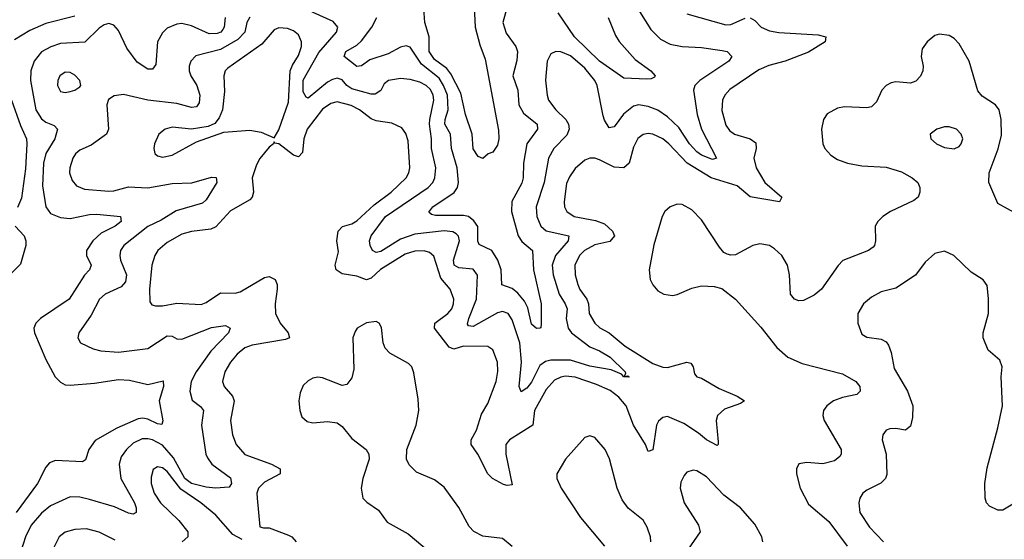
# Model space of a CAD drawing. Header units: inches. Extents: x 1843162 to 1959474, y 907081 to 1016326.
# Tile 476 of 656: x 1904843 to 1908897, y 987080 to 989221. Entities that reach past the tile are written whole.
import ezdxf

# ---------------------------------------------------------------- set-up
doc = ezdxf.new("R2010")
doc.units = ezdxf.units.IN
doc.header["$MEASUREMENT"] = 0
doc.layers.add('B9908', color=7, linetype='Continuous')

msp = doc.modelspace()

# ---------------------------------------------------------------- linework, layer by layer
at = {"layer": 'B9908', "color": 5}
for points, elevation in [([(1906875.2, 989370), (1906831.5, 989210), (1906845.7, 989165.7), (1906885.5, 989110), (1906892.8, 989090), (1906890, 989052.3), (1906873.3, 988990), (1906893.3, 988930), (1906897.5, 988870), (1906916.3, 988836.3), (1906973.1, 988790), (1906975, 988770), (1906930.1, 988710), (1906916.8, 988630), (1906915.9, 988570), (1906910, 988547.4), (1906868.3, 988471.7), (1906867, 988430), (1906894.3, 988330), (1906910, 988306.8), (1906953.4, 988270), (1906957.4, 988190), (1906990.1, 988050), (1906990.2, 987969.8), (1906988.3, 987951.7), (1906984.7, 987950), (1906970, 987948), (1906950, 987965.8), (1906934.1, 988034.1), (1906920.5, 988060.5), (1906894.2, 988094.2), (1906870, 988113.9), (1906828.1, 988128.1), (1906825, 988190), (1906811.8, 988230), (1906786.3, 988270), (1906734.7, 988294.7), (1906728.9, 988308.9), (1906728.4, 988368.4), (1906712.7, 988392.7), (1906690, 988409.5), (1906670, 988414.7), (1906554.2, 988414.2), (1906538.2, 988418.2), (1906527.4, 988427.4), (1906543.4, 988450), (1906631.6, 988508.4), (1906644.6, 988530), (1906648.9, 988550), (1906644.4, 988610), (1906619.9, 988690), (1906616.7, 988750), (1906593.6, 988790), (1906594.7, 988810), (1906606.5, 988850), (1906603.3, 988910), (1906587.6, 988950), (1906570, 988980.1), (1906497.3, 989037.3), (1906450, 989107.9), (1906433.8, 989113.8), (1906410, 989107.5), (1906359.8, 989080.1), (1906284.3, 989055.7), (1906250, 989031.2), (1906230, 989028.4), (1906178.8, 989070), (1906185.2, 989090), (1906230, 989116.6), (1906250, 989134.6), (1906292.1, 989190), (1906312.8, 989230)], 440), ([(1907394.3, 989254.3), (1907441.3, 989181.3), (1907481.4, 989141.4), (1907520.2, 989120.2), (1907570, 989110.1), (1907650, 989106.2), (1907734.5, 989094.5), (1907754.9, 989090), (1907775.2, 989070), (1907761.8, 989050), (1907643.5, 988970), (1907623, 988950), (1907617.4, 988930), (1907631.7, 988830), (1907650, 988770.2), (1907711.2, 988650), (1907695.2, 988644.8), (1907650, 988663.1), (1907630, 988676.2), (1907600.1, 988710), (1907556.9, 988776.9), (1907510, 988821.1), (1907470, 988847.6), (1907430, 988863.7), (1907390, 988869.9), (1907370, 988865.2), (1907328.8, 988831.2), (1907290, 988779.3), (1907270, 988776.1), (1907250, 988807.3), (1907244.5, 988824.5), (1907220.6, 988950), (1907210, 988970.6), (1907170, 989021.7), (1907110, 989072.5), (1907070, 989088.9), (1907050, 989089.8), (1907030, 989080.5), (1907013.8, 989050), (1907008, 988972), (1907013.7, 988910), (1907019.8, 988890), (1907049.4, 988850), (1907091.8, 988810), (1907102.4, 988790), (1907104.6, 988770), (1907095.2, 988744.8), (1907041.6, 988690), (1907019.3, 988650), (1907001.7, 988550), (1906968.7, 988450), (1906971.7, 988410), (1906988.9, 988370), (1907010.9, 988350.9), (1907103.2, 988330), (1907100.4, 988310), (1907049.1, 988250), (1907035.4, 988210), (1907039, 988170), (1907064.1, 988090), (1907089.1, 988050), (1907096.3, 988030), (1907092.9, 987990), (1907100.3, 987950), (1907114.3, 987930), (1907190, 987873.6), (1907230, 987856.8), (1907274.2, 987830), (1907335.5, 987770), (1907337.4, 987762.6), (1907331, 987751), (1907346, 987754), (1907351.6, 987750), (1907350, 987747.3), (1907330, 987749.9), (1907320.5, 987760.5), (1907277.8, 987777.8), (1907190, 987792.8), (1907110, 987817.4), (1907030, 987817.7), (1907007.9, 987812.1), (1906984.6, 987795.4), (1906950, 987727.5), (1906930, 987702.9), (1906907.2, 987687.2), (1906899, 987710), (1906909.1, 987810), (1906901.9, 987890), (1906870, 987984.8), (1906853.6, 988010), (1906830, 988018.4), (1906810, 988013.2), (1906710, 987957.2), (1906690, 987959.7), (1906686.4, 987966.4), (1906691.6, 987990), (1906723.9, 988070), (1906727.9, 988167.9), (1906710, 988193.2), (1906650, 988198.4), (1906631.3, 988210), (1906628.3, 988230), (1906653.1, 988310), (1906648.9, 988328.9), (1906639.1, 988339.1), (1906626.5, 988346.5), (1906590.6, 988350.6), (1906470, 988337.7), (1906410, 988317), (1906330, 988265.9), (1906310, 988261.4), (1906295.1, 988270), (1906285.5, 988290), (1906283.2, 988310), (1906289.2, 988330), (1906349.3, 988410), (1906524.2, 988530), (1906543.4, 988550), (1906552.5, 988570), (1906555.4, 988610), (1906537.5, 988690), (1906538, 988730), (1906530.2, 988790), (1906530.6, 988810), (1906547.2, 988890), (1906544.8, 988910), (1906533.5, 988933.5), (1906516.1, 988950), (1906490, 988963.2), (1906450, 988974.3), (1906410, 988978.3), (1906360.5, 988970), (1906343.7, 988956.3), (1906330, 988928.8), (1906306.1, 988913.9), (1906290, 988914.4), (1906210, 988935.5), (1906189.4, 988950), (1906170, 988973), (1906150, 988980.4), (1906130, 988975.1), (1906110, 988963.1), (1906030, 988897.7), (1906022.4, 988902.4), (1906010, 988923.6), (1906010, 988971.3), (1906073.8, 989086.2), (1906147.3, 989170), (1906152.8, 989190), (1906133.6, 989213.6), (1906023.7, 989263.7)], 460), ([(1906714.4, 989274.4), (1906718.3, 989190), (1906737.1, 989117.1), (1906758.7, 989058.7), (1906813.9, 988766.1), (1906814.9, 988730), (1906810, 988704), (1906790, 988675.3), (1906771.1, 988668.9), (1906750, 988649.2), (1906730, 988657.2), (1906710, 988689.3), (1906705.3, 988750), (1906678.5, 988830), (1906658.4, 988918.4), (1906618, 988998), (1906600.6, 989020.6), (1906550, 989056.7), (1906528.3, 989090), (1906528.3, 989150), (1906510.9, 989210), (1906506.9, 989266.9)], 420), ([(1907265.2, 989230), (1907295.7, 989155.7), (1907311.1, 989131.1), (1907377.3, 989057.3), (1907441.7, 989010), (1907459.3, 988990), (1907456.2, 988983.8), (1907443.1, 988976.9), (1907424.4, 988975.6), (1907330, 988979.8), (1907230, 989050.3), (1907126.2, 989150), (1907059, 989250)], 440), ([(1905070, 989235.6), (1904950, 989205.7), (1904883.9, 989176.1), (1904821.4, 989138.6)], 420), ([(1905687.9, 989230), (1905684.5, 989190), (1905679, 989181), (1905670.7, 989170), (1905656.2, 989163.8), (1905623.1, 989163.1), (1905550, 989195.2), (1905510, 989204.8), (1905490, 989202.9), (1905450, 989186), (1905430, 989166.4), (1905410.1, 989130), (1905403.4, 989036.6), (1905390, 989017.7), (1905370, 989017.3), (1905326.4, 989046.4), (1905284.1, 989104.1), (1905250, 989176.9), (1905230, 989198.3), (1905210, 989205.7), (1905190, 989200.3), (1905170, 989186), (1905111.3, 989128.7), (1905010, 989123.1), (1904970.1, 989109.9), (1904931.9, 989088.1), (1904901.5, 989050), (1904889, 989010), (1904887.6, 988970), (1904908.4, 988850), (1904932.4, 988812.4), (1904950, 988799.2), (1904984.7, 988784.7), (1904998, 988770), (1904986.6, 988730), (1904950.1, 988669.9), (1904940.7, 988630), (1904937, 988537), (1904950.8, 988450), (1904970, 988422.3), (1905010, 988405.9), (1905050, 988401.9), (1905130, 988418.4), (1905159.5, 988419.5), (1905257.3, 988410), (1905259.7, 988390), (1905236.2, 988370), (1905178.4, 988341.6), (1905143.4, 988310), (1905118.1, 988270), (1905117.6, 988250), (1905136.3, 988210), (1905130.2, 988190), (1905110, 988168), (1905045.7, 988070), (1904928.2, 987990), (1904909.2, 987970.8), (1904901, 987950), (1904903, 987930), (1904950, 987821.2), (1904989.3, 987749.3), (1905010, 987726.7), (1905030, 987716.8), (1905050, 987714.8), (1905150, 987723.8), (1905250, 987738.3), (1905295.3, 987735.3), (1905370, 987717.5), (1905433.1, 987733.1), (1905434.6, 987710), (1905416.3, 987650), (1905431.9, 987568.1), (1905427.7, 987552.3), (1905410, 987555.9), (1905370, 987575), (1905350, 987579), (1905330, 987576.4), (1905242.3, 987537.7), (1905153.2, 987486.8), (1905126.9, 987450), (1905113.1, 987406.9), (1905101.3, 987398.7), (1904990, 987404.6), (1904965, 987395), (1904950, 987377.7), (1904915.7, 987310), (1904827.9, 987190)], 440), ([(1905790, 989231), (1905778.3, 989210), (1905769.2, 989170), (1905740.3, 989139.7), (1905670, 989098.9), (1905568.1, 989071.9), (1905547.2, 989050), (1905540.2, 989030), (1905540.9, 989010), (1905546.8, 988990), (1905571.3, 988950), (1905584.2, 988910), (1905581.5, 988878.5), (1905570, 988862.4), (1905550, 988858.6), (1905490, 988875.6), (1905369.9, 988889.9), (1905270, 988912.9), (1905232.2, 988907.8), (1905208.4, 988891.6), (1905200.8, 988870), (1905208.3, 988770), (1905199.6, 988750), (1905136.4, 988703.6), (1905090, 988683.7), (1905071.8, 988668.2), (1905061.2, 988650), (1905048.8, 988610), (1905048, 988590), (1905058.4, 988558.4), (1905076.9, 988536.9), (1905110, 988523.2), (1905210, 988514.1), (1905230, 988515.4), (1905290, 988531.9), (1905370, 988528.8), (1905470, 988546.1), (1905551.6, 988548.4), (1905632.8, 988572.8), (1905651.2, 988571.2), (1905654.6, 988550), (1905610, 988478.5), (1905595.5, 988464.5), (1905486.6, 988433.4), (1905424.8, 988395.2), (1905370, 988368.3), (1905271.9, 988290), (1905257.4, 988270), (1905254.3, 988250), (1905257.6, 988230), (1905282.6, 988170), (1905278.6, 988141.4), (1905260.1, 988119.9), (1905194.3, 988090), (1905171.2, 988070), (1905136.9, 988003.1), (1905086.5, 987930), (1905082.6, 987910), (1905093, 987890), (1905144.9, 987864.9), (1905176.4, 987856.4), (1905250, 987850.9), (1905370, 987866.7), (1905450, 987917.8), (1905470, 987916.9), (1905490, 987906.2), (1905510, 987904.2), (1905632.8, 987952.8), (1905690, 987960.7), (1905708.7, 987950), (1905701.7, 987930), (1905630, 987855), (1905569.2, 987770), (1905549.1, 987730), (1905542.6, 987690), (1905553, 987653), (1905587.3, 987627.3), (1905599.4, 987610), (1905590.8, 987550), (1905609.1, 987430), (1905615.3, 987415.3), (1905634.3, 987390), (1905710, 987332.9), (1905715.3, 987310), (1905705, 987295), (1905648.8, 987291.2), (1905610, 987295.1), (1905550, 987310), (1905522.1, 987330), (1905475.2, 987415.2), (1905430, 987467.7), (1905390, 987489.1), (1905370, 987494.1), (1905346.7, 987493.3), (1905310, 987475.9), (1905281.9, 987450), (1905260.4, 987419.6), (1905251.8, 987390), (1905258.4, 987330), (1905315, 987230), (1905322, 987210), (1905322, 987190), (1905310, 987183.7), (1905290, 987187.2), (1905233.3, 987213.2), (1905130, 987243.6), (1905090, 987253.9), (1905050, 987255), (1904970, 987217.9), (1904932.7, 987187.3), (1904890, 987138.2), (1904866.3, 987090), (1904846.9, 987030)], 460), ([(1907850, 989228.1), (1907870, 989218), (1907894.9, 989190), (1907930, 989175.1), (1907968.6, 989168.6), (1908130, 989158.8), (1908162, 989150), (1908158.4, 989130), (1908090, 989086.9), (1907994.3, 989050), (1907927.4, 989032.6), (1907886.2, 989013.8), (1907766.2, 988933.8), (1907745.2, 988910), (1907736.6, 988890), (1907733.1, 988846.9), (1907750, 988786.7), (1907765, 988765), (1907785.5, 988750), (1907849.6, 988729.6), (1907874.1, 988714.1), (1907875.3, 988690), (1907865.1, 988650), (1907875.4, 988610), (1907910.4, 988550.4), (1907981.1, 988490), (1907970.8, 988470), (1907850, 988490.5), (1907796.7, 988536.7), (1907689.2, 988569.2), (1907590.3, 988630), (1907515.7, 988710), (1907490, 988729.9), (1907450, 988749.2), (1907430, 988751.9), (1907410, 988748), (1907388.1, 988731.9), (1907370, 988696.3), (1907351.7, 988630), (1907330.2, 988610), (1907290, 988612.8), (1907230, 988643.2), (1907210, 988650.8), (1907190, 988650.8), (1907170, 988641.6), (1907130, 988607.9), (1907105.8, 988574.2), (1907094.2, 988545.8), (1907083.9, 988470), (1907085.9, 988450), (1907095.2, 988430), (1907125.7, 988410), (1907213.3, 988393.3), (1907250, 988379.4), (1907283.4, 988350), (1907291.6, 988330), (1907272.8, 988307.2), (1907210, 988293.4), (1907167.6, 988270), (1907147.9, 988250), (1907128.6, 988210), (1907130.1, 988170), (1907140.6, 988130), (1907149.1, 988109.1), (1907178.1, 988070), (1907184.7, 988050), (1907186.6, 988010), (1907210.1, 987970.1), (1907231.4, 987951.4), (1907270.1, 987930.1), (1907335.6, 987875.6), (1907450, 987804.2), (1907490, 987788.5), (1907510, 987788.1), (1907590, 987810.1), (1907605.4, 987805.4), (1907615.2, 987790), (1907621.2, 987761.2), (1907630.3, 987750), (1907650, 987743.8), (1907721.9, 987701.9), (1907796.9, 987670), (1907826.4, 987650), (1907810, 987638.9), (1907743.8, 987616.2), (1907716.2, 987590), (1907710.1, 987570), (1907718.9, 987481.1), (1907718.8, 987470), (1907714, 987466), (1907670, 987489.4), (1907637.4, 987517.4), (1907576.8, 987556.8), (1907510, 987586.3), (1907490, 987582.1), (1907472.9, 987567.1), (1907464.8, 987550), (1907450, 987448), (1907430, 987441.6), (1907418.6, 987470), (1907370, 987550), (1907339.2, 987630), (1907310, 987665.9), (1907273.2, 987693.2), (1907217.9, 987717.9), (1907130, 987748.1), (1907090, 987752.4), (1907070, 987748.4), (1907044.3, 987735.7), (1907010, 987697), (1906962.7, 987610), (1906955.9, 987550), (1906859.1, 987490), (1906844.3, 987470), (1906844.6, 987430), (1906870, 987304), (1906850, 987301.1), (1906834, 987306), (1906788.9, 987330), (1906769.9, 987350), (1906728.8, 987430), (1906701.2, 987470), (1906701.7, 987490), (1906723.9, 987530), (1906744.4, 987595.6), (1906770, 987639.6), (1906804.5, 987730), (1906811, 987771), (1906809.9, 987810), (1906790, 987860.5), (1906770, 987874.2), (1906670, 987875.6), (1906630, 987863.7), (1906611, 987871), (1906549.9, 987950), (1906552.4, 987970), (1906605, 988010), (1906621.3, 988030), (1906629.2, 988050), (1906629.9, 988070), (1906615.4, 988110), (1906576.5, 988156.5), (1906547.1, 988247.1), (1906530, 988261.6), (1906508.4, 988268.4), (1906470, 988266.9), (1906430, 988254.7), (1906327.9, 988192.1), (1906290, 988155.9), (1906270, 988148.7), (1906230, 988163.9), (1906170, 988174.2), (1906145.6, 988190), (1906141.7, 988210), (1906155.1, 988264.9), (1906148.4, 988310), (1906153.6, 988350), (1906171.4, 988368.6), (1906210, 988380.4), (1906230, 988391.6), (1906302, 988458), (1906371.6, 988510), (1906433.6, 988570), (1906444.7, 988590), (1906449.4, 988610), (1906442.1, 988722.1), (1906432.3, 988752.3), (1906415.4, 988775.4), (1906375.2, 988795.2), (1906310, 988804.5), (1906290, 988812), (1906241.6, 988850), (1906208, 988868), (1906150, 988882.3), (1906123.7, 988876.3), (1906090, 988852), (1906025.5, 988770), (1906012.4, 988730), (1906006.5, 988673.5), (1905990, 988656.5), (1905970, 988662.4), (1905910, 988709.8), (1905892.7, 988712.7), (1905890, 988718), (1905887.7, 988710), (1905870, 988696.2), (1905831.2, 988648.8), (1905817, 988623), (1905800.1, 988570), (1905805, 988510), (1905799.8, 988490), (1905790, 988478.6), (1905710, 988432.9), (1905650, 988367.2), (1905630, 988358.5), (1905550, 988348.7), (1905510, 988336.8), (1905450, 988302.5), (1905411.1, 988270), (1905398.6, 988250), (1905386.6, 988210), (1905377.1, 988110), (1905379, 988059), (1905386.5, 988046.5), (1905401.3, 988041.3), (1905430, 988041.8), (1905490, 988052.6), (1905590, 988048.1), (1905610, 988055.9), (1905670, 988095), (1905730, 988093.8), (1905750, 988099.8), (1905850, 988159.1), (1905870, 988162.5), (1905895, 988150), (1905902.6, 988130), (1905903.1, 988110), (1905894.1, 988050), (1905895.6, 988010), (1905915.6, 987970), (1905948.4, 987930), (1905953.8, 987910), (1905936.8, 987903.2), (1905799.6, 987880.4), (1905770, 987868.8), (1905737.7, 987842.3), (1905710.8, 987810), (1905686.8, 987770), (1905677.3, 987730), (1905684.8, 987710), (1905719.1, 987670), (1905726.3, 987650), (1905710.7, 987570), (1905718.4, 987510), (1905733.2, 987470), (1905769.7, 987429.7), (1905878.9, 987390), (1905914.6, 987370), (1905915.3, 987350), (1905850, 987315.4), (1905825.9, 987290), (1905819.5, 987270), (1905819.8, 987250), (1905831.8, 987131.8), (1905846.9, 987126.9), (1905870, 987127.3), (1905950, 987096.4), (1905963.2, 987090), (1905980.4, 987070)], 480), ([(1907590, 989245.6), (1907750, 989200.1), (1907770, 989200.7), (1907830, 989227.2)], 480), ([(1908950, 988419.7), (1908870, 988463.5), (1908832.6, 988550), (1908833.8, 988590), (1908871.4, 988688.6), (1908884.8, 988744.8), (1908883.4, 988810), (1908875.5, 988850), (1908859.8, 988870), (1908805.5, 988905.5), (1908787.5, 988927.5), (1908751.2, 989050), (1908710, 989122), (1908690, 989143.7), (1908670, 989155.9), (1908630, 989162), (1908610, 989156), (1908578.7, 989130), (1908558.6, 989101.4), (1908553.6, 989070), (1908562.2, 989030), (1908560.9, 989010), (1908551.6, 988988.4), (1908532.4, 988967.6), (1908510, 988959.5), (1908450, 988965.4), (1908430, 988961), (1908410, 988949.8), (1908392.2, 988930), (1908370, 988883.1), (1908350, 988861.4), (1908330, 988857.4), (1908238, 988862), (1908210, 988856.9), (1908167.4, 988832.6), (1908152.7, 988810), (1908143.6, 988770), (1908148.9, 988710), (1908157.6, 988690), (1908182.9, 988662.9), (1908210, 988645.4), (1908250.7, 988630), (1908310, 988619.2), (1908410, 988612.8), (1908473.5, 988593.5), (1908517.7, 988570), (1908540.2, 988550), (1908549.1, 988530), (1908549.1, 988510), (1908541.7, 988490), (1908524.2, 988475.8), (1908427.6, 988430), (1908395.8, 988410), (1908375.5, 988390), (1908364.2, 988370), (1908366.2, 988310), (1908362.3, 988290), (1908356.6, 988283.4), (1908337.1, 988270), (1908231.4, 988228.6), (1908211.8, 988208.2), (1908144.1, 988110), (1908114.2, 988085.8), (1908070, 988063.7), (1908050, 988062.6), (1908033.3, 988070), (1908016.8, 988090), (1908012.5, 988170), (1908003.7, 988210), (1907980.3, 988250), (1907950, 988277.3), (1907929.6, 988290), (1907890, 988297.9), (1907861.1, 988290), (1907790, 988252.2), (1907770, 988250.5), (1907754.8, 988254.8), (1907742.2, 988262.2), (1907723.7, 988283.7), (1907650, 988396), (1907610, 988438), (1907570, 988459.8), (1907550, 988460.7), (1907521.3, 988450), (1907498.9, 988430), (1907488, 988410), (1907453.1, 988293.1), (1907434.3, 988190), (1907438.8, 988150), (1907448.9, 988128.9), (1907470, 988104), (1907494, 988090), (1907530, 988084.2), (1907550, 988088.3), (1907610, 988114.8), (1907650, 988125), (1907702.2, 988122.2), (1907733.4, 988113.4), (1907790, 988068.9), (1907893.5, 987953.5), (1907960.3, 987870), (1908005.7, 987830), (1908063.7, 987803.7), (1908230, 987761.2), (1908285.2, 987730), (1908301.3, 987710), (1908303.2, 987690), (1908290, 987676), (1908230, 987663.9), (1908192.6, 987650), (1908165.2, 987630), (1908152, 987610), (1908149.3, 987590), (1908154.2, 987570), (1908224.2, 987450), (1908225.5, 987430), (1908219.6, 987420.4), (1908196.7, 987403.3), (1908150, 987390.6), (1908083, 987397), (1908050, 987391), (1908041.1, 987370), (1908040.5, 987350), (1908055.6, 987290), (1908090, 987224.8), (1908173.6, 987153.6), (1908250, 987051.3)], 520), ([(1904809.4, 988890), (1904845.4, 988785.4), (1904870, 988730.3), (1904872, 988710), (1904866.9, 988606.9), (1904850, 988485.2), (1904833.4, 988446.6)], 420), ([(1904823.6, 988370), (1904860.9, 988330), (1904868.2, 988310), (1904868.2, 988290), (1904846, 988214), (1904806.3, 988173.7)], 420), ([(1908970, 987248.4), (1908890, 987200.4), (1908870, 987199.7), (1908836.1, 987216.1), (1908823.5, 987230), (1908817.3, 987250), (1908815.7, 987310), (1908825.3, 987374.7), (1908870, 987538.8), (1908889.6, 987629.6), (1908884.2, 987750), (1908887.3, 987790), (1908878.7, 987818.7), (1908830, 987859), (1908809.6, 987910), (1908809.6, 987930), (1908830.8, 988010), (1908831.8, 988071.8), (1908826.3, 988126.3), (1908809.7, 988149.7), (1908760.1, 988180.1), (1908689, 988250), (1908650, 988267), (1908610, 988257.6), (1908570, 988221.6), (1908531.4, 988168.6), (1908450, 988114.3), (1908390, 988099.1), (1908350, 988078), (1908316.4, 988050), (1908294, 988010), (1908294, 987970), (1908310, 987924.9), (1908330, 987912.4), (1908390, 987904.4), (1908410, 987893.4), (1908419.4, 987879.4), (1908430.1, 987850.1), (1908443.6, 987783.6), (1908497.7, 987690), (1908519.3, 987630), (1908518.8, 987581.2), (1908510, 987546), (1908490, 987529.7), (1908450, 987536.8), (1908425.2, 987534.8), (1908410, 987529.6), (1908396.5, 987510), (1908394.3, 987490), (1908410.2, 987430), (1908413.5, 987346.5), (1908406.7, 987330), (1908388.2, 987311.8), (1908330, 987282.6), (1908314, 987270), (1908301.7, 987250), (1908296.9, 987230), (1908302, 987190), (1908340.8, 987130), (1908399.2, 987070)], 540), ([(1906870, 987050.5), (1906830, 987083.4), (1906750, 987092.9), (1906712.3, 987112.3), (1906693.1, 987133.1), (1906650, 987211), (1906590, 987294.6), (1906550, 987325.5), (1906476.9, 987356.9), (1906446.4, 987386.4), (1906435.2, 987410), (1906436.5, 987450), (1906474.4, 987550), (1906485.5, 987610), (1906483.1, 987656.9), (1906465.3, 987765.3), (1906456.8, 987790), (1906443.9, 987803.9), (1906367.2, 987847.2), (1906348, 987868), (1906338.8, 987890), (1906332.5, 987952.5), (1906322.9, 987970), (1906310, 987977.7), (1906270, 987971.8), (1906232, 987950), (1906223.3, 987936.8), (1906214.2, 987910), (1906219, 987781), (1906210, 987744.7), (1906190, 987717.7), (1906170, 987713.1), (1906090, 987744.7), (1906070, 987748.4), (1906050, 987744.4), (1906030, 987733.5), (1906010, 987713), (1905997, 987683), (1905992.4, 987650), (1905995.5, 987610), (1906004.5, 987584.5), (1906025.9, 987565.9), (1906050, 987560.2), (1906110, 987564.7), (1906150, 987559.6), (1906170, 987544.6), (1906210, 987495), (1906269.6, 987449.6), (1906280.1, 987430), (1906282.1, 987410), (1906255.5, 987330), (1906247.9, 987290), (1906255.8, 987250), (1906272.3, 987232.3), (1906320, 987200), (1906355.5, 987150), (1906442.2, 987102.2), (1906529, 987030)], 520), ([(1907440.9, 987070), (1907439.2, 987090), (1907426.6, 987130), (1907410, 987158.3), (1907348.5, 987208.5), (1907322.5, 987242.5), (1907302, 987290), (1907270.8, 987410.8), (1907252.5, 987450), (1907210, 987498.9), (1907190, 987506.3), (1907170, 987499.6), (1907090.3, 987410), (1907054.6, 987350), (1907053.8, 987330), (1907072.2, 987290), (1907150.9, 987170), (1907250, 987051.1)], 520), ([(1905758.4, 987078.4), (1905720.1, 987100.1), (1905650, 987178.8), (1905588.4, 987230), (1905506.5, 987286.5), (1905450, 987359.5), (1905430, 987375), (1905410, 987378.8), (1905392.8, 987367.2), (1905383.8, 987336.2), (1905384.2, 987310), (1905396.6, 987270), (1905422.2, 987230), (1905498, 987158), (1905534.6, 987110), (1905534.6, 987090), (1905512, 987070)], 480), ([(1907902.1, 987070), (1907898, 987090), (1907870, 987142), (1907809.9, 987210), (1907741.5, 987261.5), (1907670, 987336.6), (1907630, 987362.4), (1907615.8, 987364.2), (1907590, 987356.2), (1907577.8, 987342.2), (1907564.6, 987315.4), (1907561.9, 987290), (1907578.7, 987230), (1907637.8, 987137.8), (1907644.3, 987110), (1907523.5, 986936.5)], 520), ([(1905235.6, 987075.6), (1905169.9, 987109.9), (1905117.7, 987122.3), (1905070, 987120.9), (1905030, 987109), (1905004.7, 987090), (1904975.2, 987030)], 480)]:
    msp.add_lwpolyline(points, dxfattribs=dict(at, elevation=elevation))
for points, elevation in [([(1905910, 989187.2), (1905890, 989178.8), (1905839.1, 989120.9), (1905699.2, 989020.8), (1905688.1, 989010), (1905682.9, 988990), (1905685.7, 988925.7), (1905677.2, 988850), (1905664, 988816), (1905646.1, 988793.9), (1905618.7, 988781.3), (1905550.3, 988769.7), (1905470, 988778.3), (1905441.1, 988770), (1905415.5, 988750), (1905397.8, 988710), (1905394.7, 988690), (1905398.9, 988670), (1905410, 988660.2), (1905430, 988655.2), (1905470, 988663.2), (1905570, 988718), (1905682.9, 988757.1), (1905790, 988766.2), (1905837.4, 988757.4), (1905890, 988734), (1905910, 988767.7), (1905950, 988881.1), (1905956.7, 989010), (1905965.7, 989034.3), (1905990, 989073.6), (1906002.3, 989110), (1906003.4, 989130), (1905990, 989159.3), (1905970, 989175.4), (1905944.7, 989184.7)], 480), ([(1905030, 989004.2), (1905008.3, 988990), (1904999.7, 988970), (1904998.6, 988950), (1905010, 988924.9), (1905030, 988920.7), (1905050, 988924.7), (1905069.3, 988930), (1905090, 988943.8), (1905094.3, 988950), (1905089.7, 988970), (1905070, 988991.9), (1905050, 989003.1)], 460), ([(1908670, 988779.7), (1908650, 988779.7), (1908618.8, 988770), (1908590.7, 988750), (1908593.4, 988730), (1908617.3, 988710), (1908650, 988694), (1908690, 988688.9), (1908710, 988699.1), (1908719.5, 988710), (1908725.1, 988730), (1908718.4, 988750), (1908699.3, 988770)], 540)]:
    msp.add_lwpolyline(points, close=True, dxfattribs=dict(at, elevation=elevation))

doc.saveas('drawing.dxf')
